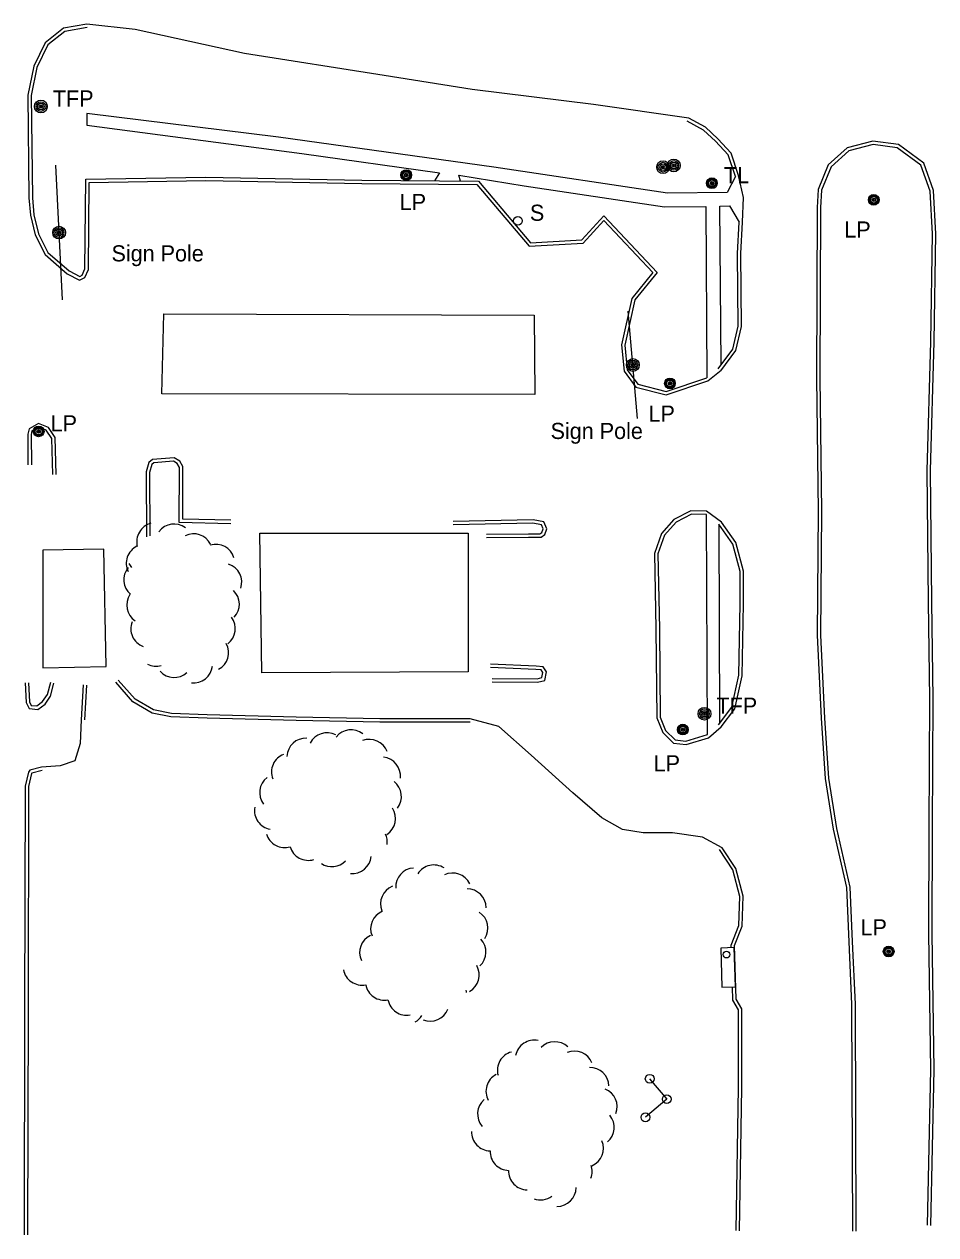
# Model space of a CAD drawing. Extents: x 2402803 to 2427059, y 6985292 to 6997652.
# Drawn here: x 2422454.6 to 2422725.9, y 6990854.1 to 6991214.5 of the extents above; entities that cross this region are included whole.
import ezdxf

# ---------------------------------------------------------------- set-up
doc = ezdxf.new("R2010")
doc.units = 0
for name, color, linetype in [('p_dtm sidewalk', 7, 'Continuous'), ('p_road - paved curb', 7, 'Continuous'), ('p_road bridge end', 7, 'Continuous'), ('p_structure building', 7, 'Continuous'), ('p_structure general', 7, 'Continuous'), ('p_structure sign', 7, 'Continuous'), ('p_utility manhole', 7, 'Continuous'), ('p_veg woods', 7, 'Continuous')]:
    doc.layers.add(name, color=color, linetype=linetype)

msp = doc.modelspace()

# ---------------------------------------------------------------- linework, layer by layer
at = {"layer": 'p_dtm sidewalk'}
for points in [[(2422666.28, 6991169.22), (2422663.85, 6991164.45), (2422646.01, 6991164.24), (2422594.37, 6991172), (2422530.21, 6991180.94), (2422473.23, 6991187.98), (2422473.2, 6991184.44), (2422537.21, 6991176), (2422578.16, 6991170.34), (2422576.67, 6991167.91)], [(2422584.44, 6991167.86), (2422583.95, 6991169.59), (2422603.4, 6991166.47), (2422645.12, 6991160.13), (2422657.49, 6991160.27), (2422657.74, 6991109.29)], [(2422662.06, 6991113.17), (2422661.6, 6991160.41), (2422664.52, 6991160.44), (2422667.42, 6991155.64)], [(2422657.92, 6991003.05), (2422657.64, 6991068.56)], [(2422661.32, 6991065.71), (2422661.52, 6991006.35)]]:
    msp.add_lwpolyline(points, dxfattribs=at)
at = {"layer": 'p_road - paved curb'}
for points in [[(2422473.17, 6991214.54), (2422466.23, 6991213.35), (2422460.81, 6991209.04), (2422457.4, 6991202), (2422455.66, 6991193.46), (2422455.98, 6991162.84), (2422456.45, 6991157.65), (2422457.83, 6991151.82), (2422460.77, 6991145.99), (2422467.37, 6991140.27), (2422471.06, 6991138.32), (2422472.57, 6991139.1), (2422473.65, 6991141.55), (2422473.87, 6991167.46), (2422508.67, 6991167.99), (2422555.03, 6991167.07), (2422589.32, 6991166.82), (2422604.83, 6991148.44), (2422620.98, 6991149.32), (2422627.09, 6991156.06), (2422641.67, 6991140.58), (2422635.44, 6991132.92), (2422632.31, 6991119.07), (2422633.11, 6991111.25), (2422636.66, 6991106.46), (2422645.68, 6991104.19), (2422658.06, 6991108.34)], [(2422473.34, 6991213.55), (2422466.65, 6991212.41), (2422461.61, 6991208.4), (2422458.35, 6991201.68), (2422456.66, 6991193.36), (2422456.98, 6991162.89), (2422457.44, 6991157.81), (2422458.78, 6991152.17), (2422461.57, 6991146.62), (2422467.94, 6991141.1), (2422471.07, 6991139.45), (2422471.8, 6991139.83), (2422472.65, 6991141.76), (2422472.88, 6991168.45), (2422508.67, 6991168.99), (2422555.04, 6991168.07), (2422589.79, 6991167.82), (2422605.27, 6991149.47), (2422620.52, 6991150.3), (2422627.08, 6991157.53), (2422643, 6991140.63), (2422636.36, 6991132.47), (2422633.32, 6991119.01), (2422634.08, 6991111.62), (2422637.25, 6991107.34), (2422645.64, 6991105.23), (2422657.74, 6991109.29)], [(2422652.43, 6991186.6), (2422624.05, 6991190.59), (2422587.87, 6991195.09), (2422561.68, 6991199.32), (2422520.1, 6991205.78), (2422487.61, 6991212.97), (2422473.17, 6991214.54)], [(2422667.23, 6991169.53), (2422665.03, 6991176.18), (2422661.07, 6991180.45), (2422657.38, 6991183.85), (2422652.4, 6991186.6)], [(2422666.28, 6991169.22), (2422664.15, 6991175.66), (2422660.36, 6991179.74), (2422656.79, 6991183.03), (2422651.92, 6991185.72)], [(2422724.47, 6990856.93), (2422725.45, 6990903.38), (2422724.85, 6990943.75), (2422724.92, 6990975.19), (2422725.09, 6991013.7), (2422724.73, 6991042.54), (2422724.36, 6991081.71), (2422725.47, 6991120), (2422725.91, 6991152.17), (2422725.21, 6991165.08), (2422722.31, 6991173.19), (2422714.83, 6991178.74), (2422707.17, 6991179.76), (2422699.5, 6991177.7), (2422693.92, 6991172.67), (2422690.86, 6991165.34), (2422690.64, 6991159.97), (2422690.43, 6991109.28), (2422690.88, 6991069.42), (2422690.56, 6991032.67), (2422691.8, 6991007.89), (2422693.03, 6990989.99), (2422695.41, 6990974.92), (2422699.35, 6990957.54), (2422699.99, 6990941.36), (2422700.87, 6990922.77), (2422701.09, 6990855.19)], [(2422723.47, 6990856.95), (2422724.45, 6990903.38), (2422723.85, 6990943.74), (2422723.92, 6990975.19), (2422724.09, 6991013.7), (2422723.73, 6991042.53), (2422723.36, 6991081.72), (2422724.47, 6991120.02), (2422724.91, 6991152.15), (2422724.22, 6991164.88), (2422721.47, 6991172.57), (2422714.44, 6991177.78), (2422707.24, 6991178.74), (2422699.99, 6991176.8), (2422694.76, 6991172.08), (2422691.85, 6991165.12), (2422691.64, 6991159.95), (2422691.43, 6991109.28), (2422691.88, 6991069.42), (2422691.56, 6991032.69), (2422692.8, 6991007.95), (2422694.02, 6990990.1), (2422696.39, 6990975.11), (2422700.35, 6990957.67), (2422700.99, 6990941.4), (2422701.87, 6990922.8), (2422702.09, 6990855.19)], [(2422668.42, 6991155.58), (2422668.72, 6991162.96), (2422667.23, 6991169.53)], [(2422661.17, 6991111.96), (2422665.47, 6991117.81), (2422667.09, 6991124.63), (2422666.9, 6991146.27), (2422667.42, 6991155.64)], [(2422661.97, 6991111.37), (2422666.4, 6991117.38), (2422668.09, 6991124.52), (2422667.9, 6991146.25), (2422668.42, 6991155.58)], [(2422658.06, 6991108.34), (2422662.01, 6991111.5)], [(2422464.03, 6991080.47), (2422463.82, 6991091.48), (2422461.76, 6991094.45), (2422458.83, 6991095.71), (2422455.99, 6991094.09), (2422455.61, 6991092.49), (2422455.68, 6991083.35)], [(2422463.03, 6991080.45), (2422462.83, 6991091.16), (2422461.1, 6991093.64), (2422458.89, 6991094.59), (2422456.86, 6991093.44), (2422456.61, 6991092.38), (2422456.68, 6991083.36)], [(2422516.07, 6991066.84), (2422501.73, 6991067.18), (2422501.74, 6991082.84), (2422500.86, 6991084.48), (2422499.21, 6991085.45), (2422492.79, 6991084.93), (2422491.63, 6991084.02), (2422490.86, 6991081.24), (2422490.96, 6991061.95)], [(2422516.05, 6991065.84), (2422500.73, 6991066.2), (2422500.74, 6991082.59), (2422500.11, 6991083.76), (2422498.98, 6991084.43), (2422493.17, 6991083.96), (2422492.51, 6991083.44), (2422491.86, 6991081.11), (2422491.96, 6991062.25)], [(2422657.66, 6991069.56), (2422652.98, 6991069.64), (2422647.98, 6991067.07), (2422644.28, 6991062.95), (2422642.2, 6991057.01), (2422642.62, 6991034.55), (2422642.84, 6991008.08), (2422644.63, 6991003.68), (2422647.83, 6991000.49), (2422651.62, 6991000.08), (2422658.27, 6991002.11)], [(2422657.64, 6991068.56), (2422653.21, 6991068.64), (2422648.6, 6991066.26), (2422645.16, 6991062.43), (2422643.2, 6991056.85), (2422643.62, 6991034.56), (2422643.84, 6991008.28), (2422645.48, 6991004.24), (2422648.29, 6991001.45), (2422651.52, 6991001.1), (2422657.98, 6991003.07)], [(2422662.14, 6991066.28), (2422657.66, 6991069.56)], [(2422592.17, 6991061.69), (2422604.65, 6991061.78), (2422608.42, 6991061.82), (2422609.5, 6991062.62), (2422610.16, 6991064.32), (2422609.27, 6991066.36), (2422606.07, 6991066.99), (2422582.25, 6991066.48)], [(2422592.16, 6991062.69), (2422604.64, 6991062.78), (2422608.09, 6991062.82), (2422608.67, 6991063.25), (2422609.08, 6991064.3), (2422608.56, 6991065.48), (2422605.98, 6991065.99), (2422582.27, 6991065.48)], [(2422661.2, 6991005.93), (2422665.18, 6991011.19), (2422667.26, 6991020.71), (2422667.71, 6991042.01), (2422667.68, 6991051.57), (2422665.48, 6991059.76), (2422661.32, 6991065.71)], [(2422662, 6991005.33), (2422666.11, 6991010.76), (2422668.26, 6991020.59), (2422668.71, 6991042), (2422668.68, 6991051.7), (2422666.4, 6991060.19), (2422662.14, 6991066.28)], [(2422593.82, 6991019.79), (2422607.24, 6991019.68), (2422608.68, 6991020), (2422608.97, 6991021.5), (2422608.43, 6991022.28), (2422606.83, 6991022.46), (2422593.32, 6991023.02)], [(2422593.81, 6991018.79), (2422607.35, 6991018.68), (2422609.54, 6991019.17), (2422610.03, 6991021.72), (2422608.99, 6991023.22), (2422606.91, 6991023.46), (2422593.36, 6991024.02)], [(2422454.85, 6991018.43), (2422455.1, 6991012.57), (2422456.03, 6991010.81), (2422458.62, 6991010.55), (2422460.76, 6991012.15), (2422462.41, 6991014.53), (2422463.42, 6991018.37)], [(2422455.85, 6991018.47), (2422456.09, 6991012.84), (2422456.66, 6991011.75), (2422458.33, 6991011.58), (2422460.03, 6991012.85), (2422461.49, 6991014.95), (2422462.45, 6991018.62)], [(2422472.06, 6991017.83), (2422471.52, 6991007.48)], [(2422473.06, 6991017.78), (2422472.52, 6991007.43)], [(2422587.32, 6991006.77), (2422560.42, 6991006.75), (2422535.53, 6991007.28), (2422509.03, 6991007.93), (2422498.25, 6991008.32), (2422492.67, 6991009.42), (2422486.92, 6991012.82), (2422481.81, 6991018.62)], [(2422587.32, 6991007.77), (2422560.43, 6991007.75), (2422535.55, 6991008.28), (2422509.06, 6991008.93), (2422498.37, 6991009.32), (2422493.03, 6991010.37), (2422487.57, 6991013.6), (2422482.56, 6991019.28)], [(2422471.52, 6991007.48), (2422471.18, 6991000.43), (2422469.64, 6990995.27), (2422465.24, 6990993.77), (2422459.69, 6990993.34)], [(2422662.31, 6990969.38), (2422656.42, 6990972.48), (2422647.5, 6990973.75), (2422638.81, 6990973.79), (2422632.67, 6990974.83), (2422626.5, 6990978.27), (2422617.89, 6990985.71), (2422605.49, 6990996.94), (2422595.8, 6991005.43), (2422587.32, 6991007.77)], [(2422658.27, 6991002.11), (2422662, 6991005.33)], [(2422459.69, 6990993.34), (2422456.25, 6990992.49), (2422455.82, 6990991.88), (2422454.88, 6990987.74), (2422454.69, 6990921.33), (2422454.56, 6990854.13)], [(2422459.93, 6990992.37), (2422456.85, 6990991.61), (2422456.75, 6990991.47), (2422455.88, 6990987.63), (2422455.69, 6990921.33), (2422455.56, 6990854.13)], [(2422665.01, 6990939.87), (2422664.99, 6990940.39), (2422667.27, 6990946.26), (2422667.55, 6990954.87), (2422665.5, 6990962.75), (2422661.48, 6990968.83)], [(2422667.51, 6990855.35), (2422668.16, 6990897.92), (2422668.2, 6990921.36), (2422666.46, 6990924.28), (2422666, 6990940.22), (2422668.26, 6990946.06), (2422668.55, 6990954.98), (2422666.43, 6990963.16), (2422662.31, 6990969.38)], [(2422666.51, 6990855.37), (2422667.16, 6990897.93), (2422667.2, 6990921.09), (2422665.47, 6990923.99), (2422665.35, 6990927.98)]]:
    msp.add_lwpolyline(points, dxfattribs=at)
at = {"layer": 'p_road bridge end'}
msp.add_lwpolyline([(2422666.25, 6990927.97), (2422665.92, 6990939.62), (2422661.9, 6990939.51), (2422662.23, 6990927.86)], close=True, dxfattribs=at)
at = {"layer": 'p_structure building'}
for points in [[(2422496.13, 6991128.27), (2422606.32, 6991127.94), (2422606.57, 6991104.34), (2422495.53, 6991104.47)], [(2422524.68, 6991063.02), (2422586.71, 6991063.04), (2422586.76, 6991021.69), (2422525.34, 6991021.47)], [(2422460.12, 6991057.99), (2422460.08, 6991022.92), (2422478.94, 6991023.27), (2422478.29, 6991058.29)]]:
    msp.add_lwpolyline(points, close=True, dxfattribs=at)
at = {"layer": 'p_structure general'}
msp.add_circle((2422663.61, 6990937.55), 1, dxfattribs=at)
at = {"layer": 'p_structure sign'}
for p, q in [((2422465.93, 6991132.44), (2422463.97, 6991172.56)), ((2422637.12, 6991097.12), (2422634.36, 6991129.06)), ((2422640.74, 6990900.59), (2422645.82, 6990894.54)), ((2422645.82, 6990894.54), (2422639.47, 6990889.11))]:
    msp.add_line(p, q, dxfattribs=at)
for centre, radius in [((2422464.95, 6991152.5), 1.9), ((2422464.95, 6991152.5), 1.44), ((2422601.53, 6991156.02), 1.3), ((2422464.95, 6991152.5), 0.973), ((2422464.95, 6991152.5), 0.539), ((2422464.95, 6991152.5), 0.192), ((2422635.74, 6991113.09), 1.9), ((2422635.74, 6991113.09), 1.44), ((2422635.74, 6991113.09), 0.973), ((2422635.74, 6991113.09), 0.539), ((2422635.74, 6991113.09), 0.192), ((2422640.75, 6990900.59), 1.3), ((2422645.82, 6990894.53), 1.3), ((2422639.47, 6990889.1), 1.3)]:
    msp.add_circle(centre, radius, dxfattribs=at)
at = {"layer": 'p_utility manhole'}
for centre, radius in [((2422459.52, 6991190.04), 1.9), ((2422459.52, 6991190.04), 1.44), ((2422459.52, 6991190.04), 0.973), ((2422459.52, 6991190.04), 0.539), ((2422459.52, 6991190.04), 0.192), ((2422644.74, 6991171.98), 1.9), ((2422644.74, 6991171.98), 1.44), ((2422644.74, 6991171.98), 0.973), ((2422644.74, 6991171.98), 0.539), ((2422644.74, 6991171.98), 0.192), ((2422647.93, 6991172.48), 1.9), ((2422647.93, 6991172.48), 1.44), ((2422647.93, 6991172.48), 0.973), ((2422647.93, 6991172.48), 0.539), ((2422647.93, 6991172.48), 0.192), ((2422568.28, 6991169.63), 1.6), ((2422568.28, 6991169.63), 1.3), ((2422568.28, 6991169.63), 1), ((2422568.28, 6991169.63), 0.539), ((2422568.28, 6991169.63), 0.192), ((2422659.28, 6991167.2), 1.6), ((2422659.28, 6991167.2), 1.3), ((2422659.28, 6991167.2), 1), ((2422659.28, 6991167.2), 0.539), ((2422659.28, 6991167.2), 0.192), ((2422707.44, 6991162.25), 1.6), ((2422707.44, 6991162.25), 1.3), ((2422707.44, 6991162.25), 1), ((2422707.44, 6991162.25), 0.539), ((2422707.44, 6991162.25), 0.192), ((2422646.78, 6991107.6), 1.6), ((2422646.78, 6991107.6), 1.3), ((2422646.78, 6991107.6), 1), ((2422646.78, 6991107.6), 0.539), ((2422646.78, 6991107.6), 0.192), ((2422458.86, 6991093.32), 1.6), ((2422458.86, 6991093.32), 1.3), ((2422458.86, 6991093.32), 1), ((2422458.86, 6991093.32), 0.539), ((2422458.86, 6991093.32), 0.192), ((2422657.05, 6991009.26), 1.9), ((2422657.05, 6991009.26), 1.44), ((2422657.05, 6991009.26), 0.973), ((2422657.05, 6991009.26), 0.539), ((2422650.62, 6991004.54), 1.6), ((2422657.05, 6991009.26), 0.192), ((2422650.62, 6991004.54), 1.3), ((2422650.62, 6991004.54), 1), ((2422650.62, 6991004.54), 0.539), ((2422650.62, 6991004.54), 0.192), ((2422711.88, 6990938.46), 1.6), ((2422711.88, 6990938.46), 1.3), ((2422711.88, 6990938.46), 1), ((2422711.88, 6990938.46), 0.539), ((2422711.88, 6990938.46), 0.192)]:
    msp.add_circle(centre, radius, dxfattribs=at)
at = {"layer": 'p_veg woods'}
for centre, start, end in [((2422493.7, 6991060.49), 104.5723, 194.5723), ((2422499.18, 6991060.08), 53.3666, 143.3666), ((2422505, 6991057.18), 26.6097, 116.6097), ((2422490.58, 6991054.03), 115.8728, 205.8728), ((2422511.59, 6991054.02), 16.9524, 106.9524), ((2422490.75, 6991056.51), 206.2942, 221.1149), ((2422513.66, 6991048.38), 341.9537, 71.9537), ((2422489.85, 6991049.15), 140.1311, 230.1311), ((2422512.96, 6991041.85), 316.6326, 46.6326), ((2422490.72, 6991041.66), 146.6964, 236.6964), ((2422491.94, 6991034.59), 159.1701, 249.1701), ((2422511.76, 6991034.59), 306.9828, 36.9828), ((2422509.74, 6991027.47), 298.3212, 28.3212), ((2422493.75, 6991029.06), 243.8133, 286.624), ((2422499.21, 6991025.7), 222.0659, 312.0659), ((2422504.98, 6991024.08), 263.414, 353.414), ((2422544.71, 6990997.93), 62.9835, 152.9835), ((2422551.91, 6990998.83), 52.1581, 142.1581), ((2422538.43, 6990996.35), 87.8575, 177.8575), ((2422557.3, 6990995.98), 20.911, 110.911), ((2422533.81, 6990991.89), 110.9712, 200.9712), ((2422560.91, 6990990.72), 353.8471, 83.8471), ((2422530.29, 6990985.79), 127.3097, 217.3097), ((2422561.19, 6990984.62), 322.3871, 52.3871), ((2422528.75, 6990980.41), 169.8783, 259.8783), ((2422559.45, 6990978.06), 303.058, 33.058), ((2422532.09, 6990975.05), 196.646, 286.646), ((2422556.99, 6990971.1), 351.7587, 24.144), ((2422539.13, 6990971.25), 196.646, 286.646), ((2422552.23, 6990967.33), 264.3964, 354.3964), ((2422546.15, 6990969.37), 236.2219, 315.5866), ((2422570.79, 6990957.68), 93.3098, 183.3098), ((2422576.49, 6990958.58), 57.3642, 147.3642), ((2422582.08, 6990956.18), 25.672, 115.672), ((2422566.26, 6990952.65), 111.8584, 201.8584), ((2422586.43, 6990951.45), 0.6545, 90.6545), ((2422563.34, 6990945.23), 112.2592, 202.2592), ((2422586.95, 6990945.39), 327.0433, 57.0433), ((2422560.04, 6990938.17), 115.3041, 205.3041), ((2422586.35, 6990938.31), 313.0216, 43.0216), ((2422584.35, 6990931.49), 299.528, 29.528), ((2422555.12, 6990934.11), 190.9415, 280.9415), ((2422561.75, 6990929.63), 190.9415, 280.9415), ((2422580.63, 6990925.71), 5.2573, 12.749), ((2422568.38, 6990925.15), 190.9415, 280.9415), ((2422575.43, 6990923.37), 248.3344, 338.3344), ((2422568.11, 6990922.4), 299.5452, 328.0662), ((2422606.38, 6990906.43), 78.519, 168.519), ((2422612.49, 6990905.95), 46.4723, 136.4723), ((2422618.34, 6990903.17), 22.2914, 112.2914), ((2422601.05, 6990903.08), 105.0517, 195.0517), ((2422597.67, 6990896.83), 118.0738, 208.0738), ((2422622.97, 6990898.3), 1.771, 91.771), ((2422625.43, 6990892.26), 338.6372, 68.6372), ((2422595.16, 6990890.06), 130.3461, 220.3461), ((2422624.55, 6990886.06), 310.5342, 40.5342), ((2422593.37, 6990884.75), 178.5128, 268.5128), ((2422621.32, 6990879.89), 293.2776, 23.2776), ((2422598.88, 6990878.95), 178.5128, 268.5128), ((2422604.39, 6990873.14), 178.5128, 268.5128), ((2422617.96, 6990872.99), 339.4146, 18.5396), ((2422608.28, 6990870.18), 249.6144, 306.2538), ((2422613.19, 6990868.24), 269.5928, 359.5928)]:
    msp.add_arc(centre, 5.65, start, end, dxfattribs=at)

# ---------------------------------------------------------------- texts
at = {"layer": 'p_structure sign'}
for s, p in [('  S', (2422601.52, 6991156.01)), ('Sign Pole', (2422480.54, 6991143.92)), ('Sign Pole', (2422611.24, 6991091.05))]:
    msp.add_text(s, height=4.8, dxfattribs=at).set_placement(p)
at = {"layer": 'p_utility manhole'}
for s, p in [('  TFP', (2422459.52, 6991190.04)), ('  TL', (2422659.28, 6991167.2)), ('  LP', (2422562.77, 6991159.21)), ('  LP', (2422695.12, 6991151.02)), ('  LP', (2422636.82, 6991096.22)), ('  LP', (2422458.86, 6991093.32)), ('  TFP', (2422657.05, 6991009.26)), ('  LP', (2422638.36, 6990992.11)), ('  LP', (2422699.94, 6990943.27))]:
    msp.add_text(s, height=4.8, dxfattribs=at).set_placement(p)

doc.saveas('drawing.dxf')
